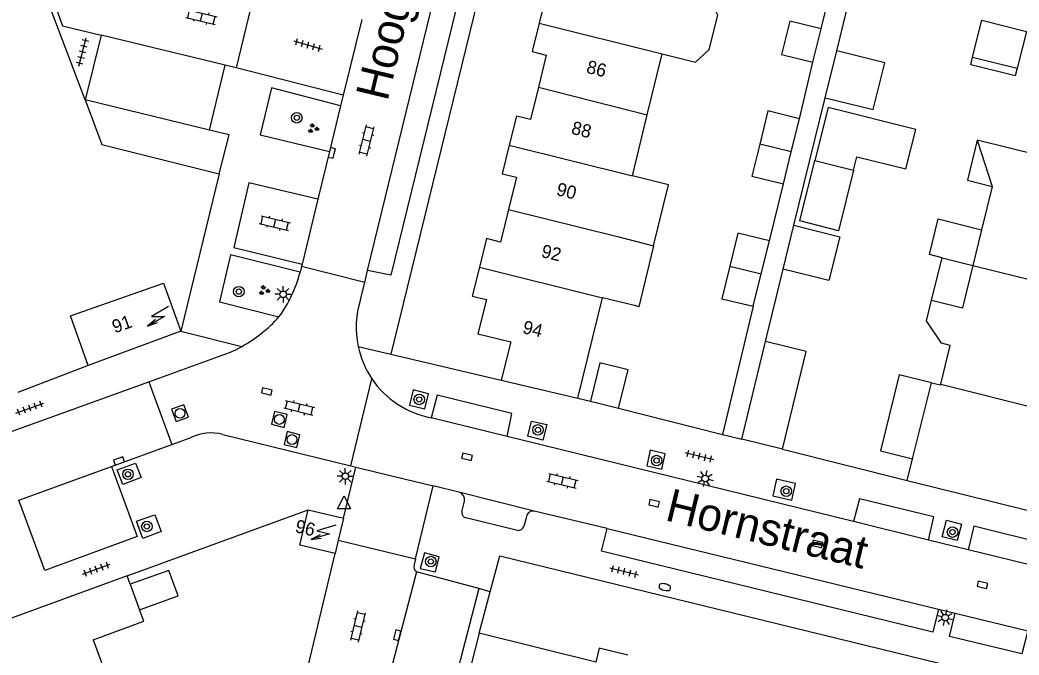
# Model space of a CAD drawing. Extents: x 128000 to 131008, y 398996 to 402500.
# Drawn here: x 128382.8 to 128458.9, y 399126.4 to 399174.8 of the extents above; entities that cross this region are included whole.
import ezdxf

# ---------------------------------------------------------------- set-up
doc = ezdxf.new("R2010")
doc.units = 0
for name, color, linetype in [('gg-afsc-erfafscheiding', 7, 'Continuous'), ('gg-afsc-muur', 7, 'Continuous'), ('gg-anno-huisnummerreeks BGT', 7, 'Continuous'), ('gg-anno-openbare ruimte label', 7, 'Continuous'), ('gg-bbg-bijgebouw', 7, 'Continuous'), ('gg-bbg-gedigitaliseerde bebouwing', 7, 'Continuous'), ('gg-bbg-gedigitaliseerde bijgebouw', 7, 'Continuous'), ('gg-bbg-hoofdgebouw', 7, 'Continuous'), ('gg-bbg-luifel en loopbrug', 7, 'Continuous'), ('gg-bbg-tussenscheiding', 7, 'Continuous'), ('gg-knt-verharding', 7, 'Continuous'), ('gg-knt-verharding nz', 7, 'Continuous'), ('gt-grn-weggrens', 7, 'Continuous'), ('gt-symb-boom', 7, 'Continuous'), ('gt-symb-brandkraan', 7, 'Continuous'), ('gt-symb-groenvak', 7, 'Continuous'), ('gt-symb-klinker verharding', 7, 'Continuous'), ('gt-symb-kolk', 7, 'Continuous'), ('gt-symb-lichtmast', 7, 'Continuous'), ('gt-symb-rioolschacht', 7, 'Continuous'), ('gt-symb-tegel verharding', 7, 'Continuous'), ('gt-symb-trafo symbool', 7, 'Continuous'), ('gt-symb-waterafsluiter', 7, 'Continuous')]:
    doc.layers.add(name, color=color, linetype=linetype)

# ---------------------------------------------------------------- blocks, each defined once
blk = doc.blocks.new('gt0-KOLK')
at = {"layer": 'gt-symb-kolk'}
blk.add_lwpolyline([(0, 0), (0.375, 0), (0.375, 0.4), (-0.375, 0.4), (-0.375, 0), (0, 0)], dxfattribs=at)
blk = doc.blocks.new('gt0-BOOM')
at = {"layer": 'gt-symb-boom'}
for radius in [0.4, 0.2]:
    blk.add_circle((0, 0), radius, dxfattribs=at)
blk = doc.blocks.new('gt0-KL1')
at = {"layer": 'gt-symb-klinker verharding'}
for p, q in [((-1.15, 0.3), (1.15, 0.3)), ((-1, -0.3), (-1, 0.3)), ((-0.5, 0.3), (-0.5, 0.45)), ((0, -0.3), (0, 0.3)), ((0.5, 0.3), (0.5, 0.45)), ((1, -0.3), (1, 0.3)), ((-1.15, -0.3), (1.15, -0.3)), ((-0.5, -0.45), (-0.5, -0.3)), ((0.5, -0.45), (0.5, -0.3))]:
    blk.add_line(p, q, dxfattribs=at)
blk = doc.blocks.new('gt0-LMAST')
at = {"layer": 'gt-symb-lichtmast'}
for p, q in [((-0.182, 0.173), (-0.447, 0.438)), ((-0.005, 0.246), (-0.005, 0.621)), ((0.172, 0.173), (0.437, 0.438)), ((-0.255, -0.004), (-0.63, -0.004)), ((-0.182, -0.181), (-0.447, -0.446)), ((-0.005, -0.254), (-0.005, -0.629)), ((0.437, -0.446), (0.172, -0.181)), ((0.245, -0.004), (0.62, -0.004))]:
    blk.add_line(p, q, dxfattribs=at)
blk.add_circle((-0.005, -0.004), 0.25, dxfattribs=at)
blk = doc.blocks.new('gt0-TEG1')
at = {"layer": 'gt-symb-tegel verharding'}
for p, q in [((-1.125, 0), (1.125, 0)), ((-0.9, -0.25), (-0.9, 0.25)), ((-0.45, -0.25), (-0.45, 0.25)), ((0, -0.25), (0, 0.25)), ((0.45, -0.25), (0.45, 0.25)), ((0.9, -0.25), (0.9, 0.25))]:
    blk.add_line(p, q, dxfattribs=at)
blk = doc.blocks.new('gt0-BR')
at = {"layer": 'gt-symb-brandkraan'}
for centre, radius, start, end in [((-0.244, 0), 0.206, 107.56694, 252.43307), ((0.599, -2.664), 3, 106.89205, 107.56694), ((0, -0.691), 0.938, 73.10799, 106.89205), ((-0.599, -2.664), 3, 72.43309, 73.10799), ((0.244, 0), 0.206, 287.56695, 72.43309), ((0.599, 2.664), 3, 252.43307, 253.10797), ((0, 0.691), 0.938, 253.10797, 286.89206), ((-0.599, 2.664), 3, 286.89206, 287.56695)]:
    blk.add_arc(centre, radius, start, end, dxfattribs=at)
blk = doc.blocks.new('gt0-WAFSL')
at = {"layer": 'gt-symb-waterafsluiter'}
for p, q in [((-0.5, -0.333), (0, 0.667)), ((0, 0.667), (0.5, -0.333)), ((0.5, -0.333), (-0.5, -0.333))]:
    blk.add_line(p, q, dxfattribs=at)
blk = doc.blocks.new('gt0-GRVAK')
at = {"layer": 'gt-symb-groenvak'}
for p, q in [((-0.11, 0.189), (-0.228, 0.24)), ((-0.182, 0.153), (0.088, 0.153)), ((-0.091, 0.211), (-0.156, 0.322)), ((-0.047, 0.214), (-0.047, 0.393)), ((-0.004, 0.211), (0.061, 0.322)), ((0.015, 0.189), (0.133, 0.24)), ((0.262, -0.052), (0.197, 0.059)), ((0.305, -0.049), (0.305, 0.13)), ((0.349, -0.052), (0.414, 0.059)), ((-0.245, -0.228), (-0.363, -0.177)), ((-0.318, -0.264), (-0.047, -0.264)), ((-0.226, -0.206), (-0.291, -0.095)), ((-0.183, -0.203), (-0.183, -0.024)), ((-0.139, -0.206), (-0.074, -0.095)), ((-0.12, -0.228), (-0.002, -0.177)), ((0.243, -0.074), (0.125, -0.023)), ((0.17, -0.11), (0.441, -0.11)), ((0.368, -0.074), (0.486, -0.023))]:
    blk.add_line(p, q, dxfattribs=at)
blk = doc.blocks.new('gt0-RS')
at = {"layer": 'gt-symb-rioolschacht'}
blk.add_lwpolyline([(-0.5, -0.5), (0.5, -0.5), (0.5, 0.5), (-0.5, 0.5)], close=True, dxfattribs=at)
blk.add_circle((0, 0), 0.375, dxfattribs=at)
blk = doc.blocks.new('gt0-HSP')
at = {"layer": 'gt-symb-trafo symbool'}
for points in [[(0.771, 0.746), (-0.529, -0.004), (0.471, -0.004), (-0.829, -0.754)], [(-0.217, -0.24), (-0.829, -0.754), (-0.077, -0.48)]]:
    blk.add_lwpolyline(points, dxfattribs=at)

msp = doc.modelspace()

# ---------------------------------------------------------------- linework, layer by layer
at = {"layer": 'gg-afsc-erfafscheiding'}
for p, q in [((128445.033, 399172.409), (128450.167, 399193.32)), ((128443.84, 399174.102), (128447.55, 399189.293)), ((128442.192, 399167.246), (128443.216, 399171.546)), ((128441.771, 399159.122), (128444.158, 399168.845)), ((128397.98, 399163.05), (128395.04, 399151.05)), ((128439.904, 399157.944), (128440.965, 399162.287)), ((128439.598, 399150.27), (128440.952, 399155.784)), ((128387.99, 399148.45), (128382.63, 399146.39))]:
    msp.add_line(p, q, dxfattribs=at)
at = {"layer": 'gg-afsc-muur'}
for p, q in [((128440.9, 399142.06), (128450.402, 399139.685)), ((128390.95, 399132.41), (128404.76, 399137.43))]:
    msp.add_line(p, q, dxfattribs=at)
for points in [[(128387.75, 399168.69), (128384.25, 399177.97), (128384.196, 399178.245)], [(128406.06, 399118.76), (128404.3, 399123.62), (128406.8, 399134.1)]]:
    msp.add_lwpolyline(points, dxfattribs=at)
at = {"layer": 'gg-bbg-bijgebouw'}
for p, q in [((128397.225, 399166.384), (128387.75, 399168.69)), ((128441.569, 399164.728), (128442.192, 399167.246)), ((128440.965, 399162.287), (128441.569, 399164.728)), ((128443.36, 399164.061), (128446.314, 399163.322)), ((128439.283, 399155.43), (128439.904, 399157.944)), ((128438.671, 399152.952), (128439.283, 399155.43)), ((128426.27, 399145.72), (128428.41, 399145.19)), ((128440.9, 399142.06), (128437.79, 399142.82))]:
    msp.add_line(p, q, dxfattribs=at)
for points in [[(128387.75, 399168.69), (128389.04, 399165.28), (128397.98, 399163.05)], [(128446.314, 399163.322), (128446.572, 399164.35), (128450.302, 399163.417), (128451.056, 399166.433), (128444.372, 399168.104), (128443.36, 399164.061)], [(128397.98, 399163.05), (128398.72, 399166.02), (128397.225, 399166.384)], [(128428.41, 399145.19), (128429.13, 399148.11), (128426.99, 399148.64), (128426.27, 399145.72)], [(128391.902, 399129.808), (128394.837, 399130.882), (128394.145, 399132.824), (128391.188, 399131.76)]]:
    msp.add_lwpolyline(points, dxfattribs=at)
at = {"layer": 'gg-bbg-gedigitaliseerde bebouwing'}
for p, q in [((128430.594, 399167.535), (128431.735, 399172.189)), ((128429.455, 399162.889), (128430.594, 399167.535)), ((128455.739, 399165.605), (128456.883, 399162.092)), ((128460.359, 399164.472), (128455.739, 399165.605)), ((128456.883, 399162.092), (128456.071, 399158.782)), ((128456.071, 399158.782), (128455.403, 399156.063)), ((128455.403, 399156.063), (128454.61, 399152.83)), ((128425.301, 399145.948), (128427.177, 399153.599)), ((128429.709, 399152.979), (128427.177, 399153.599)), ((128452.256, 399153.405), (128454.61, 399152.83)), ((128452.96, 399147.021), (128453.681, 399149.969)), ((128388.38, 399127.54), (128390.334, 399122.193))]:
    msp.add_line(p, q, dxfattribs=at)
for points in [[(128431.735, 399172.189), (128434.259, 399171.557), (128435.31, 399172.531), (128435.976, 399175.149), (128435.442, 399176.213)], [(128431.071, 399157.549), (128432.21, 399162.217), (128429.455, 399162.889)], [(128431.071, 399157.549), (128429.942, 399152.922), (128429.709, 399152.979)], [(128453.681, 399149.969), (128453.001, 399150.135), (128451.876, 399151.851), (128452.256, 399153.405)], [(128452.254, 399147.128), (128452.944, 399146.956), (128452.96, 399147.021)]]:
    msp.add_lwpolyline(points, dxfattribs=at)
at = {"layer": 'gg-bbg-gedigitaliseerde bijgebouw'}
for p, q in [((128443.216, 399171.546), (128443.84, 399174.102)), ((128455.384, 399171.933), (128458.78, 399171.087)), ((128437.79, 399142.82), (128439.598, 399150.27))]:
    msp.add_line(p, q, dxfattribs=at)
for points in [[(128443.84, 399174.102), (128441.449, 399174.686), (128440.825, 399172.129), (128443.216, 399171.546)], [(128455.384, 399171.933), (128456.084, 399174.747), (128459.48, 399173.902), (128458.78, 399171.087)], [(128442.192, 399167.246), (128439.776, 399167.836), (128439.161, 399165.316)], [(128439.161, 399165.316), (128438.564, 399162.873), (128440.965, 399162.287)], [(128439.904, 399157.944), (128437.501, 399158.52), (128436.889, 399156.015)], [(128436.889, 399156.015), (128436.282, 399153.528), (128438.671, 399152.952)], [(128440.9, 399142.06), (128442.71, 399149.515), (128439.598, 399150.27)]]:
    msp.add_lwpolyline(points, dxfattribs=at)
at = {"layer": 'gg-bbg-hoofdgebouw'}
for p, q in [((128395.04, 399151.05), (128387.99, 399148.45)), ((128420.19, 399150.232), (128419.46, 399147.326)), ((128419.46, 399147.326), (128425.301, 399145.948)), ((128450.81, 399141.325), (128452.254, 399147.128)), ((128450.402, 399139.685), (128450.81, 399141.325)), ((128450.402, 399139.685), (128459.553, 399137.407)), ((128404.76, 399137.43), (128407.44, 399136.79)), ((128407.44, 399136.79), (128407.043, 399135.12)), ((128407.043, 399135.12), (128406.8, 399134.1)), ((128390.95, 399132.41), (128381.07, 399128.8)), ((128391.188, 399131.76), (128390.95, 399132.41))]:
    msp.add_line(p, q, dxfattribs=at)
for points in [[(128424.571, 399178.954), (128423.97, 399176.49), (128422.89, 399176.75), (128422.352, 399174.541)], [(128422.352, 399174.541), (128421.82, 399172.36), (128422.9, 399172.09), (128422.297, 399169.649)], [(128422.297, 399169.649), (128421.69, 399167.19), (128420.62, 399167.45), (128420.076, 399165.227)], [(128420.076, 399165.227), (128419.54, 399163.04), (128420.62, 399162.78), (128420.015, 399160.316)], [(128420.015, 399160.316), (128419.41, 399157.85), (128418.33, 399158.12), (128417.796, 399155.923)], [(128417.796, 399155.923), (128417.26, 399153.72), (128418.34, 399153.47), (128417.69, 399150.86), (128420.19, 399150.232)], [(128387.99, 399148.45), (128386.65, 399152.22), (128393.72, 399154.72), (128395.04, 399151.05)], [(128406.8, 399134.1), (128404.12, 399134.74), (128404.76, 399137.43)], [(128388.38, 399127.54), (128392.22, 399128.94), (128391.902, 399129.808)], [(128417.78, 399128.04), (128416.84, 399124.36), (128418.61, 399119.37)], [(128429.124, 399126.366), (128426.93, 399126.9), (128426.67, 399125.83), (128417.78, 399128.04)]]:
    msp.add_lwpolyline(points, dxfattribs=at)
at = {"layer": 'gg-bbg-luifel en loopbrug'}
for p, q in [((128444.158, 399168.845), (128445.033, 399172.409)), ((128440.952, 399155.784), (128441.771, 399159.122)), ((128453.062, 399156.645), (128452.092, 399156.887)), ((128452.256, 399153.405), (128453.062, 399156.645)), ((128453.062, 399156.645), (128455.403, 399156.063))]:
    msp.add_line(p, q, dxfattribs=at)
for points in [[(128444.158, 399168.845), (128447.809, 399167.937), (128448.695, 399171.498), (128445.033, 399172.409)], [(128458.78, 399171.087), (128458.635, 399170.505), (128455.239, 399171.35), (128455.384, 399171.933)], [(128455.739, 399165.605), (128454.992, 399162.556), (128456.883, 399162.092)], [(128446.314, 399163.322), (128445.162, 399158.714), (128442.208, 399159.453), (128443.36, 399164.061)], [(128452.092, 399156.887), (128452.768, 399159.604), (128456.071, 399158.782)], [(128441.771, 399159.122), (128445.263, 399158.252), (128444.433, 399154.917), (128440.952, 399155.784)], [(128452.254, 399147.128), (128449.799, 399147.739), (128448.355, 399141.936), (128450.81, 399141.325)]]:
    msp.add_lwpolyline(points, dxfattribs=at)
at = {"layer": 'gg-bbg-tussenscheiding'}
for p, q in [((128422.352, 399174.541), (128431.735, 399172.189)), ((128422.297, 399169.649), (128430.594, 399167.535)), ((128420.076, 399165.227), (128429.455, 399162.889)), ((128441.569, 399164.728), (128439.161, 399165.316)), ((128417.796, 399155.923), (128427.177, 399153.599)), ((128436.889, 399156.015), (128439.283, 399155.43)), ((128455.403, 399156.063), (128461.841, 399154.468)), ((128452.96, 399147.021), (128464.65, 399144.084)), ((128391.188, 399131.76), (128391.902, 399129.808))]:
    msp.add_line(p, q, dxfattribs=at)
msp.add_lwpolyline([(128420.015, 399160.316), (128428.323, 399158.274), (128431.071, 399157.549)], dxfattribs=at)
at = {"layer": 'gg-knt-verharding'}
for p, q in [((128429.89, 399226.34), (128411.05, 399149.31)), ((128400.65, 399176.87), (128399.26, 399171.12)), ((128408.837, 399174.798), (128407.421, 399169.032)), ((128388.981, 399173.614), (128387.75, 399168.69)), ((128397.225, 399166.384), (128398.422, 399171.323)), ((128399.26, 399171.12), (128398.422, 399171.323)), ((128407.421, 399169.032), (128407.222, 399168.223)), ((128407.222, 399168.223), (128406.375, 399164.756)), ((128406.375, 399164.756), (128405.501, 399161.109)), ((128404.243, 399155.977), (128404.136, 399155.548)), ((128404.291, 399156.167), (128404.243, 399155.977)), ((128409.06, 399154.773), (128404.243, 399155.977)), ((128409.06, 399154.773), (128409.283, 399155.687)), ((128408.739, 399153.458), (128409.06, 399154.773)), ((128438.671, 399152.952), (128436.336, 399143.187)), ((128411.05, 399149.31), (128419.46, 399147.326)), ((128369.87, 399138.98), (128392.622, 399147.204)), ((128392.622, 399147.204), (128394.362, 399142.408)), ((128407.995, 399140.792), (128409.602, 399147.434)), ((128425.301, 399145.948), (128426.27, 399145.72)), ((128428.41, 399145.19), (128436.336, 399143.187)), ((128394.362, 399142.408), (128395.77, 399142.92)), ((128398.249, 399143.17), (128407.995, 399140.792)), ((128446.3, 399136.539), (128419.912, 399143.032)), ((128389.754, 399140.734), (128394.362, 399142.408)), ((128407.995, 399140.792), (128408.392, 399140.695)), ((128408.392, 399140.695), (128414.283, 399139.258)), ((128416.332, 399138.747), (128414.283, 399139.258)), ((128416.466, 399137.28), (128416.674, 399138.095)), ((128427.536, 399136.024), (128421.986, 399137.34)), ((128420.709, 399135.864), (128416.77, 399136.818)), ((128421.385, 399136.896), (128421.193, 399136.178)), ((128407.043, 399135.12), (128412.93, 399133.71)), ((128455.056, 399134.385), (128452.023, 399135.131)), ((128412.93, 399133.71), (128412.83, 399133.28)), ((128417.756, 399131.434), (128413.01, 399132.72)), ((128417.78, 399128.04), (128418.628, 399131.2)), ((128452.778, 399129.866), (128454.055, 399129.555))]:
    msp.add_line(p, q, dxfattribs=at)
for points in [[(128416.155, 399183.841), (128417.929, 399183.441), (128411.04, 399155.324), (128409.283, 399155.687)], [(128386.133, 399177.777), (128385.59, 399175.53), (128386.03, 399174.33), (128388.981, 399173.614)], [(128407.222, 399168.223), (128401.954, 399169.596), (128401.088, 399166.011), (128406.375, 399164.756)], [(128405.501, 399161.109), (128400.222, 399162.355), (128399.082, 399157.42), (128404.291, 399156.167)], [(128404.136, 399155.548), (128398.83, 399156.864), (128397.993, 399153.294), (128402.523, 399152.144)], [(128392.622, 399147.204), (128398.752, 399149.42), (128399.233, 399149.643), (128399.707, 399149.891)], [(128412.465, 399145.42), (128413.64, 399145.136), (128413.915, 399146.282), (128412.76, 399146.581), (128412.465, 399145.42)], [(128419.912, 399143.032), (128420.28, 399144.791), (128414.576, 399146.186), (128414.127, 399144.454)], [(128422.642, 399142.753), (128421.479, 399143.044), (128421.76, 399144.202), (128422.932, 399143.93), (128422.642, 399142.753)], [(128430.559, 399140.802), (128431.696, 399140.546), (128431.96, 399141.717), (128430.823, 399141.973), (128430.559, 399140.802)], [(128390.205, 399140.485), (128391.603, 399141.006), (128392.034, 399139.889), (128390.633, 399139.361), (128390.205, 399140.485)], [(128389.754, 399140.734), (128391.714, 399135.405), (128384.681, 399132.818), (128382.694, 399138.17)], [(128440.443, 399139.767), (128440.167, 399138.497), (128441.619, 399138.182), (128441.895, 399139.452), (128440.443, 399139.767)], [(128452.023, 399135.131), (128452.427, 399136.898), (128446.765, 399138.288), (128446.3, 399136.539)], [(128391.672, 399136.562), (128393.056, 399137.064), (128393.545, 399135.78), (128392.146, 399135.262), (128391.672, 399136.562)], [(128453.383, 399136.646), (128454.53, 399136.356), (128454.211, 399135.096), (128453.064, 399135.386), (128453.383, 399136.646)], [(128452.778, 399129.866), (128452.344, 399128.126), (128427.115, 399134.288), (128427.536, 399136.024)], [(128460.764, 399132.981), (128461.193, 399134.772), (128455.47, 399136.183), (128455.056, 399134.385)], [(128413.285, 399132.965), (128414.459, 399132.703), (128414.746, 399133.861), (128413.617, 399134.157), (128413.285, 399132.965)], [(128418.628, 399131.2), (128419.36, 399133.93), (128458.442, 399124.377)], [(128417.756, 399131.434), (128415.271, 399121.843), (128410.51, 399123.19)], [(128459.585, 399128.205), (128459.146, 399126.451), (128453.616, 399127.794), (128454.055, 399129.555)]]:
    msp.add_lwpolyline(points, dxfattribs=at)
for centre, radius, start, end in [((128394.497, 399158.031), 9.953, 323.73823, 345.5535), ((128415.409, 399151.342), 6.998, 162.39527, 191.91362), ((128394.426, 399159.377), 10.857, 299.10214, 318.22244), ((128415.409, 399151.337), 6.997, 191.87784, 213.90589), ((128415.42, 399151.343), 7.009, 213.89424, 259.37087), ((128397.326, 399139.908), 3.391, 74.20122, 117.31607), ((128416.03, 399138.173), 0.649, 353.1284, 62.2292), ((128416.866, 399137.212), 0.406, 170.42002, 256.2705), ((128421.9, 399136.827), 0.52, 80.53055, 172.3811), ((128420.745, 399136.339), 0.476, 265.66205, 340.28577), ((128413.266, 399133.111), 0.468, 158.85568, 236.7821)]:
    msp.add_arc(centre, radius, start, end, dxfattribs=at)
at = {"layer": 'gg-knt-verharding nz'}
for p, q in [((128409.283, 399155.687), (128416.155, 399183.841)), ((128398.422, 399171.323), (128388.981, 399173.614)), ((128405.501, 399161.109), (128404.291, 399156.167)), ((128419.912, 399143.032), (128414.127, 399144.454)), ((128382.694, 399138.17), (128389.754, 399140.734)), ((128421.986, 399137.34), (128416.332, 399138.747)), ((128452.023, 399135.131), (128446.3, 399136.539)), ((128427.536, 399136.024), (128452.778, 399129.866)), ((128460.764, 399132.981), (128455.056, 399134.385)), ((128413.01, 399132.72), (128410.51, 399123.19)), ((128454.055, 399129.555), (128459.585, 399128.205))]:
    msp.add_line(p, q, dxfattribs=at)
at = {"layer": 'gt-grn-weggrens'}
for p, q in [((128407.421, 399169.032), (128399.26, 399171.12)), ((128395.04, 399151.05), (128399.707, 399149.891)), ((128408.562, 399149.897), (128411.05, 399149.31)), ((128436.336, 399143.187), (128437.79, 399142.82)), ((128407.44, 399136.79), (128408.392, 399140.695)), ((128412.93, 399133.71), (128414.283, 399139.258)), ((128418.628, 399131.2), (128417.756, 399131.434))]:
    msp.add_line(p, q, dxfattribs=at)

# ---------------------------------------------------------------- block references
at = {"layer": 'gt-symb-boom'}
for p in [(128403.887, 399167.319), (128399.469, 399154.071), (128413.214, 399145.85), (128422.261, 399143.531), (128431.304, 399141.197), (128391.02, 399140.149), (128441.183, 399138.859), (128392.461, 399136.173), (128453.853, 399135.738), (128414.095, 399133.494)]:
    msp.add_blockref('gt0-BOOM', p, dxfattribs=at)
at = {"layer": 'gt-symb-brandkraan', "rotation": -13.702889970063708}
msp.add_blockref('gt0-BR', (128431.931, 399131.546), dxfattribs=at)
at = {"layer": 'gt-symb-groenvak'}
for p in [(128405.127, 399166.499), (128401.391, 399154.157)]:
    msp.add_blockref('gt0-GRVAK', p, dxfattribs=at)
at = {"layer": 'gt-symb-klinker verharding'}
for p, rotation in [((128396.623, 399174.989), -13.64723833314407), ((128409.209, 399165.585), 76.35276166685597), ((128402.209, 399159.294), -13.480126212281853), ((128404.074, 399145.218), -13.71646932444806), ((128424.127, 399139.649), -13.702889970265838), ((128408.551, 399128.546), 76.58892815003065)]:
    msp.add_blockref('gt0-KL1', p, dxfattribs=dict(at, rotation=rotation))
at = {"layer": 'gt-symb-kolk'}
for p, rotation in [((128406.745, 399164.595), 76.2971100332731), ((128401.553, 399146.266), -13.702889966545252), ((128416.802, 399141.289), -13.952823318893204), ((128390.409, 399140.975), 19.93904791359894), ((128431.065, 399137.74), -13.952823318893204), ((128443.508, 399134.639), -13.952823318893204), ((128456.085, 399131.528), -13.952823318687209), ((128411.725, 399127.83), 75.28268885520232)]:
    msp.add_blockref('gt0-KOLK', p, dxfattribs=dict(at, rotation=rotation))
at = {"layer": 'gt-symb-lichtmast'}
for p in [(128402.849, 399153.867), (128407.589, 399139.997)]:
    msp.add_blockref('gt0-LMAST', p, dxfattribs=at)
for p, rotation in [((128435.006, 399139.833), -13.952823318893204), ((128453.295, 399129.225), -13.952823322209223)]:
    msp.add_blockref('gt0-LMAST', p, dxfattribs=dict(at, rotation=rotation))
at = {"layer": 'gt-symb-rioolschacht'}
for p, rotation in [((128394.985, 399144.798), 19.885165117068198), ((128402.553, 399144.326), -13.702889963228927), ((128403.524, 399142.794), -13.702889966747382)]:
    msp.add_blockref('gt0-RS', p, dxfattribs=dict(at, rotation=rotation))
at = {"layer": 'gt-symb-tegel verharding'}
for p, rotation in [((128387.564, 399172.332), 75.81081984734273), ((128404.745, 399172.861), -16.02410966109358), ((128383.541, 399145.183), 19.88516511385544), ((128434.563, 399141.53), -13.702889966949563), ((128388.617, 399132.907), 19.885165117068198), ((128428.835, 399132.739), -13.702889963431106)]:
    msp.add_blockref('gt0-TEG1', p, dxfattribs=dict(at, rotation=rotation))
at = {"layer": 'gt-symb-trafo symbool'}
msp.add_blockref('gt0-HSP', (128393.345, 399152.185), dxfattribs=at)
at = {"layer": 'gt-symb-trafo symbool', "rotation": -13.702889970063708}
msp.add_blockref('gt0-HSP', (128405.931, 399135.714), dxfattribs=at)
at = {"layer": 'gt-symb-waterafsluiter'}
msp.add_blockref('gt0-WAFSL', (128407.485, 399137.836), dxfattribs=at)

# ---------------------------------------------------------------- texts
at = {"layer": 'gg-anno-huisnummerreeks BGT'}
for s, rotation, p in [('86', 346.1, (128425.89, 399170.754)), ('88', 346.1, (128424.743, 399166.109)), ('90', 346.2, (128423.608, 399161.434)), ('92', 346.2, (128422.451, 399156.719)), ('91', 19.8, (128390.024, 399150.881)), ('94', 346, (128421.027, 399150.924)), ('96', 346.6, (128403.7, 399135.747))]:
    msp.add_text(s, height=1, rotation=rotation, dxfattribs=at).set_placement(p)
at = {"layer": 'gg-anno-openbare ruimte label'}
for s, rotation, p in [('Hoogkarspelstraat', 76.4, (128410.79, 399168.514)), ('Hornstraat', 346.2, (128431.866, 399136.663))]:
    msp.add_text(s, height=2.5, rotation=rotation, dxfattribs=at).set_placement(p)

doc.saveas('drawing.dxf')
